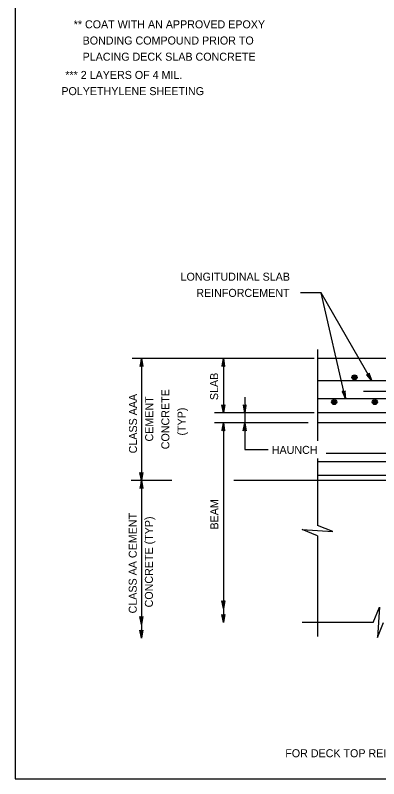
# Model space of a CAD drawing. Extents: x 636530 to 644067, y 294168 to 299122.
# Drawn here: x 639046.8 to 639183.1, y 294777.5 to 295063.7 of the extents above; entities that cross this region are included whole.
import ezdxf

# ---------------------------------------------------------------- set-up
doc = ezdxf.new("R2010")
doc.units = 0
doc.layers.add('1', color=7, linetype='Continuous')

msp = doc.modelspace()

# ---------------------------------------------------------------- linework, layer by layer
at = {"layer": '1'}
for p, q in [((639046.78, 295341.48), (639046.78, 294777.48)), ((639161.54, 294959.62), (639153.8, 294959.62)), ((639170.67, 294919.89), (639161.54, 294959.62)), ((639180.54, 294926.6), (639161.54, 294959.62)), ((639160.17, 294938.34), (639160.17, 294904.11)), ((639158.86, 294934.99), (639090.64, 294934.99)), ((639094.13, 294934.99), (639094.13, 294830.18)), ((639124.84, 294934.99), (639124.84, 294914.67)), ((639358.15, 294934.99), (639160.17, 294934.99)), ((639197.34, 294926.6), (639160.17, 294926.6)), ((639209.97, 294922.57), (639177.37, 294922.57)), ((639132.85, 294920.45), (639132.85, 294900.87)), ((639374.37, 294919.89), (639160.17, 294919.89)), ((639158.86, 294914.67), (639121.49, 294914.67)), ((639210.68, 294914.67), (639160.17, 294914.67)), ((639156.62, 294910.86), (639121.49, 294910.86)), ((639124.84, 294910.86), (639124.84, 294836.08)), ((639214.49, 294910.86), (639160.17, 294910.86)), ((639132.85, 294900.87), (639141.6, 294900.87)), ((639225.92, 294899.43), (639163.37, 294899.43)), ((639160.17, 294897.47), (639160.17, 294872.34)), ((639229.1, 294896.25), (639160.17, 294896.25)), ((639105.53, 294889.27), (639090.25, 294889.27)), ((639233.64, 294889.27), (639128.73, 294889.27)), ((639234.18, 294891.17), (639160.17, 294891.17)), ((639160.17, 294868.52), (639160.17, 294830.82)), ((639181.06, 294836.08), (639154.35, 294836.08)), ((639046.78, 294777.48), (639832.78, 294777.48))]:
    msp.add_line(p, q, dxfattribs=at)
for points in [[(639094.13, 294934.99), (639093.57, 294932.01), (639093.65, 294932.12), (639093.73, 294932.24), (639093.83, 294932.3), (639093.93, 294932.35), (639094.03, 294932.37), (639094.13, 294932.39), (639094.23, 294932.37), (639094.33, 294932.35), (639094.43, 294932.3), (639094.53, 294932.24), (639094.61, 294932.12), (639094.69, 294932.01), (639094.13, 294934.99), (639094.61, 294932.12), (639094.53, 294932.24), (639094.13, 294934.99), (639094.43, 294932.3), (639094.33, 294932.35), (639094.13, 294934.99), (639094.23, 294932.37), (639094.13, 294932.39), (639094.13, 294934.99), (639094.03, 294932.37), (639093.93, 294932.35), (639094.13, 294934.99), (639093.83, 294932.3), (639093.73, 294932.24), (639094.13, 294934.99), (639093.65, 294932.12)], [(639124.84, 294934.99), (639124.28, 294932.01), (639124.36, 294932.12), (639124.44, 294932.24), (639124.54, 294932.3), (639124.64, 294932.35), (639124.74, 294932.37), (639124.84, 294932.39), (639124.94, 294932.37), (639125.04, 294932.35), (639125.14, 294932.3), (639125.24, 294932.24), (639125.32, 294932.12), (639125.4, 294932.01), (639124.84, 294934.99), (639125.32, 294932.12), (639125.24, 294932.24), (639124.84, 294934.99), (639125.14, 294932.3), (639125.04, 294932.35), (639124.84, 294934.99), (639124.94, 294932.37), (639124.84, 294932.39), (639124.84, 294934.99), (639124.74, 294932.37), (639124.64, 294932.35), (639124.84, 294934.99), (639124.54, 294932.3), (639124.44, 294932.24), (639124.84, 294934.99), (639124.36, 294932.12)], [(639180.54, 294926.6), (639179.54, 294929.46), (639179.53, 294929.33), (639179.52, 294929.19), (639179.46, 294929.08), (639179.4, 294928.98), (639179.33, 294928.92), (639179.25, 294928.85), (639179.15, 294928.82), (639179.06, 294928.78), (639178.94, 294928.79), (639178.82, 294928.79), (639178.7, 294928.85), (639178.57, 294928.91), (639180.54, 294926.6), (639178.7, 294928.85), (639178.82, 294928.79), (639180.54, 294926.6), (639178.94, 294928.79), (639179.06, 294928.78), (639180.54, 294926.6), (639179.15, 294928.82), (639179.25, 294928.85), (639180.54, 294926.6), (639179.33, 294928.92), (639179.4, 294928.98), (639180.54, 294926.6), (639179.46, 294929.08), (639179.52, 294929.19), (639180.54, 294926.6), (639179.53, 294929.33)], [(639170.67, 294919.89), (639170.55, 294922.93), (639170.5, 294922.8), (639170.44, 294922.67), (639170.36, 294922.59), (639170.28, 294922.51), (639170.18, 294922.47), (639170.09, 294922.43), (639169.99, 294922.42), (639169.89, 294922.42), (639169.78, 294922.45), (639169.66, 294922.49), (639169.56, 294922.58), (639169.46, 294922.68), (639170.67, 294919.89), (639169.56, 294922.58), (639169.66, 294922.49), (639170.67, 294919.89), (639169.78, 294922.45), (639169.89, 294922.42), (639170.67, 294919.89), (639169.99, 294922.42), (639170.09, 294922.43), (639170.67, 294919.89), (639170.18, 294922.47), (639170.28, 294922.51), (639170.67, 294919.89), (639170.36, 294922.59), (639170.44, 294922.67), (639170.67, 294919.89), (639170.5, 294922.8)], [(639124.84, 294914.67), (639124.28, 294917.65), (639124.36, 294917.54), (639124.44, 294917.42), (639124.54, 294917.36), (639124.64, 294917.3), (639124.74, 294917.29), (639124.84, 294917.27), (639124.94, 294917.29), (639125.04, 294917.3), (639125.14, 294917.36), (639125.24, 294917.42), (639125.32, 294917.54), (639125.4, 294917.65), (639124.84, 294914.67), (639125.32, 294917.54), (639125.24, 294917.42), (639124.84, 294914.67), (639125.14, 294917.36), (639125.04, 294917.3), (639124.84, 294914.67), (639124.94, 294917.29), (639124.84, 294917.27), (639124.84, 294914.67), (639124.74, 294917.29), (639124.64, 294917.3), (639124.84, 294914.67), (639124.54, 294917.36), (639124.44, 294917.42), (639124.84, 294914.67), (639124.36, 294917.54)], [(639132.85, 294914.67), (639133.41, 294917.65), (639133.33, 294917.54), (639133.25, 294917.42), (639133.15, 294917.36), (639133.05, 294917.3), (639132.95, 294917.29), (639132.85, 294917.27), (639132.75, 294917.29), (639132.65, 294917.3), (639132.55, 294917.36), (639132.45, 294917.42), (639132.37, 294917.54), (639132.29, 294917.65), (639132.85, 294914.67), (639132.37, 294917.54), (639132.45, 294917.42), (639132.85, 294914.67), (639132.55, 294917.36), (639132.65, 294917.3), (639132.85, 294914.67), (639132.75, 294917.29), (639132.85, 294917.27), (639132.85, 294914.67), (639132.95, 294917.29), (639133.05, 294917.3), (639132.85, 294914.67), (639133.15, 294917.36), (639133.25, 294917.42), (639132.85, 294914.67), (639133.33, 294917.54)], [(639124.84, 294910.86), (639124.28, 294907.88), (639124.36, 294907.99), (639124.44, 294908.11), (639124.54, 294908.16), (639124.64, 294908.22), (639124.74, 294908.24), (639124.84, 294908.26), (639124.94, 294908.24), (639125.04, 294908.22), (639125.14, 294908.16), (639125.24, 294908.11), (639125.32, 294907.99), (639125.4, 294907.88), (639124.84, 294910.86), (639125.32, 294907.99), (639125.24, 294908.11), (639124.84, 294910.86), (639125.14, 294908.16), (639125.04, 294908.22), (639124.84, 294910.86), (639124.94, 294908.24), (639124.84, 294908.26), (639124.84, 294910.86), (639124.74, 294908.24), (639124.64, 294908.22), (639124.84, 294910.86), (639124.54, 294908.16), (639124.44, 294908.11), (639124.84, 294910.86), (639124.36, 294907.99)], [(639132.85, 294910.86), (639133.41, 294907.88), (639133.33, 294907.99), (639133.25, 294908.11), (639133.15, 294908.16), (639133.05, 294908.22), (639132.95, 294908.24), (639132.85, 294908.26), (639132.75, 294908.24), (639132.65, 294908.22), (639132.55, 294908.16), (639132.45, 294908.11), (639132.37, 294907.99), (639132.29, 294907.88), (639132.85, 294910.86), (639132.37, 294907.99), (639132.45, 294908.11), (639132.85, 294910.86), (639132.55, 294908.16), (639132.65, 294908.22), (639132.85, 294910.86), (639132.75, 294908.24), (639132.85, 294908.26), (639132.85, 294910.86), (639132.95, 294908.24), (639133.05, 294908.22), (639132.85, 294910.86), (639133.15, 294908.16), (639133.25, 294908.11), (639132.85, 294910.86), (639133.33, 294907.99)], [(639094.13, 294889.27), (639093.57, 294892.25), (639093.65, 294892.14), (639093.73, 294892.02), (639093.83, 294891.96), (639093.93, 294891.9), (639094.03, 294891.89), (639094.13, 294891.87), (639094.23, 294891.89), (639094.33, 294891.9), (639094.43, 294891.96), (639094.53, 294892.02), (639094.61, 294892.14), (639094.69, 294892.25), (639094.13, 294889.27), (639094.61, 294892.14), (639094.53, 294892.02), (639094.13, 294889.27), (639094.43, 294891.96), (639094.33, 294891.9), (639094.13, 294889.27), (639094.23, 294891.89), (639094.13, 294891.87), (639094.13, 294889.27), (639094.03, 294891.89), (639093.93, 294891.9), (639094.13, 294889.27), (639093.83, 294891.96), (639093.73, 294892.02), (639094.13, 294889.27), (639093.65, 294892.14)], [(639094.13, 294889.27), (639093.57, 294886.29), (639093.65, 294886.4), (639093.73, 294886.52), (639093.83, 294886.58), (639093.93, 294886.63), (639094.03, 294886.65), (639094.13, 294886.67), (639094.23, 294886.65), (639094.33, 294886.63), (639094.43, 294886.58), (639094.53, 294886.52), (639094.61, 294886.4), (639094.69, 294886.29), (639094.13, 294889.27), (639094.61, 294886.4), (639094.53, 294886.52), (639094.13, 294889.27), (639094.43, 294886.58), (639094.33, 294886.63), (639094.13, 294889.27), (639094.23, 294886.65), (639094.13, 294886.67), (639094.13, 294889.27), (639094.03, 294886.65), (639093.93, 294886.63), (639094.13, 294889.27), (639093.83, 294886.58), (639093.73, 294886.52), (639094.13, 294889.27), (639093.65, 294886.4)], [(639160.17, 294868.52), (639154.45, 294870.85), (639165.88, 294870.16), (639160.17, 294872.34)], [(639124.84, 294841.23), (639124.28, 294844.21), (639124.36, 294844.1), (639124.44, 294843.98), (639124.54, 294843.92), (639124.64, 294843.86), (639124.74, 294843.85), (639124.84, 294843.83), (639124.94, 294843.85), (639125.04, 294843.86), (639125.14, 294843.92), (639125.24, 294843.98), (639125.32, 294844.1), (639125.4, 294844.21), (639124.84, 294841.23), (639125.32, 294844.1), (639125.24, 294843.98), (639124.84, 294841.23), (639125.14, 294843.92), (639125.04, 294843.86), (639124.84, 294841.23), (639124.94, 294843.85), (639124.84, 294843.83), (639124.84, 294841.23), (639124.74, 294843.85), (639124.64, 294843.86), (639124.84, 294841.23), (639124.54, 294843.92), (639124.44, 294843.98), (639124.84, 294841.23), (639124.36, 294844.1)], [(639181.06, 294836.08), (639183.38, 294841.79), (639182.69, 294830.36), (639184.87, 294836.08)], [(639094.13, 294835.34), (639093.57, 294838.32), (639093.65, 294838.21), (639093.73, 294838.09), (639093.83, 294838.03), (639093.93, 294837.97), (639094.03, 294837.96), (639094.13, 294837.94), (639094.23, 294837.96), (639094.33, 294837.97), (639094.43, 294838.03), (639094.53, 294838.09), (639094.61, 294838.21), (639094.69, 294838.32), (639094.13, 294835.34), (639094.61, 294838.21), (639094.53, 294838.09), (639094.13, 294835.34), (639094.43, 294838.03), (639094.33, 294837.97), (639094.13, 294835.34), (639094.23, 294837.96), (639094.13, 294837.94), (639094.13, 294835.34), (639094.03, 294837.96), (639093.93, 294837.97), (639094.13, 294835.34), (639093.83, 294838.03), (639093.73, 294838.09), (639094.13, 294835.34), (639093.65, 294838.21)], [(639124.84, 294836.08), (639124.28, 294839.06), (639124.36, 294838.94), (639124.44, 294838.83), (639124.54, 294838.77), (639124.64, 294838.71), (639124.74, 294838.69), (639124.84, 294838.68), (639124.94, 294838.69), (639125.04, 294838.71), (639125.14, 294838.77), (639125.24, 294838.83), (639125.32, 294838.94), (639125.4, 294839.06), (639124.84, 294836.08), (639125.32, 294838.94), (639125.24, 294838.83), (639124.84, 294836.08), (639125.14, 294838.77), (639125.04, 294838.71), (639124.84, 294836.08), (639124.94, 294838.69), (639124.84, 294838.68), (639124.84, 294836.08), (639124.74, 294838.69), (639124.64, 294838.71), (639124.84, 294836.08), (639124.54, 294838.77), (639124.44, 294838.83), (639124.84, 294836.08), (639124.36, 294838.94)], [(639094.13, 294830.18), (639093.57, 294833.17), (639093.65, 294833.05), (639093.73, 294832.94), (639093.83, 294832.88), (639093.93, 294832.82), (639094.03, 294832.8), (639094.13, 294832.78), (639094.23, 294832.8), (639094.33, 294832.82), (639094.43, 294832.88), (639094.53, 294832.94), (639094.61, 294833.05), (639094.69, 294833.17), (639094.13, 294830.18), (639094.61, 294833.05), (639094.53, 294832.94), (639094.13, 294830.18), (639094.43, 294832.88), (639094.33, 294832.82), (639094.13, 294830.18), (639094.23, 294832.8), (639094.13, 294832.78), (639094.13, 294830.18), (639094.03, 294832.8), (639093.93, 294832.82), (639094.13, 294830.18), (639093.83, 294832.88), (639093.73, 294832.94), (639094.13, 294830.18), (639093.65, 294833.05)]]:
    msp.add_lwpolyline(points, dxfattribs=at)
for centre, radius in [((639174.04, 294927.92), 0.952), ((639174.04, 294927.92), 0.714), ((639174.04, 294927.92), 0.476), ((639174.04, 294927.92), 0.238), ((639166.42, 294918.66), 0.952), ((639166.42, 294918.66), 0.714), ((639166.42, 294918.66), 0.476), ((639166.42, 294918.66), 0.238), ((639181.66, 294918.66), 0.952), ((639181.66, 294918.66), 0.714), ((639181.66, 294918.66), 0.476), ((639181.66, 294918.66), 0.238)]:
    msp.add_circle(centre, radius, dxfattribs=at)

# ---------------------------------------------------------------- texts
for s, p in [('** COAT WITH AN APPROVED EPOXY', (639068.71, 295058.76)), ('   BONDING COMPOUND PRIOR TO', (639068.71, 295052.69)), ('   PLACING DECK SLAB CONCRETE', (639068.71, 295046.62)), ('*** 2 LAYERS OF 4 MIL.', (639065.55, 295039.79)), ('       POLYETHYLENE SHEETING', (639056.28, 295033.72)), ('LONGITUDINAL SLAB', (639108.81, 294964.16)), ('REINFORCEMENT', (639114.7, 294958.09)), ('FOR DECK TOP REINFORCEMENT MAT: TRANSVERSE BARS SHOWN ON TOP, SIMILAR WHEN LONGITUDINAL BARS ON TOP.', (639148.08, 294785.53))]:
    msp.add_text(s, height=3, dxfattribs=at).set_placement(p)
for s, rotation, p in [('SLAB', 90, (639122.88, 294919.4)), ('CLASS AAA', 90, (639092.45, 294899.43)), ('CEMENT', 90, (639098.52, 294903.88)), ('CONCRETE', 90, (639104.59, 294900.97)), ('(TYP)', 90, (639110.67, 294906.12)), ('HAUNCH', 360, (639143.02, 294899.24)), ('BEAM', 90, (639122.96, 294870.89)), ('CLASS AA CEMENT', 90, (639092.35, 294839.44)), ('CONCRETE (TYP)', 90, (639098.42, 294841.69))]:
    msp.add_text(s, height=3, rotation=rotation, dxfattribs=at).set_placement(p)

doc.saveas('drawing.dxf')
